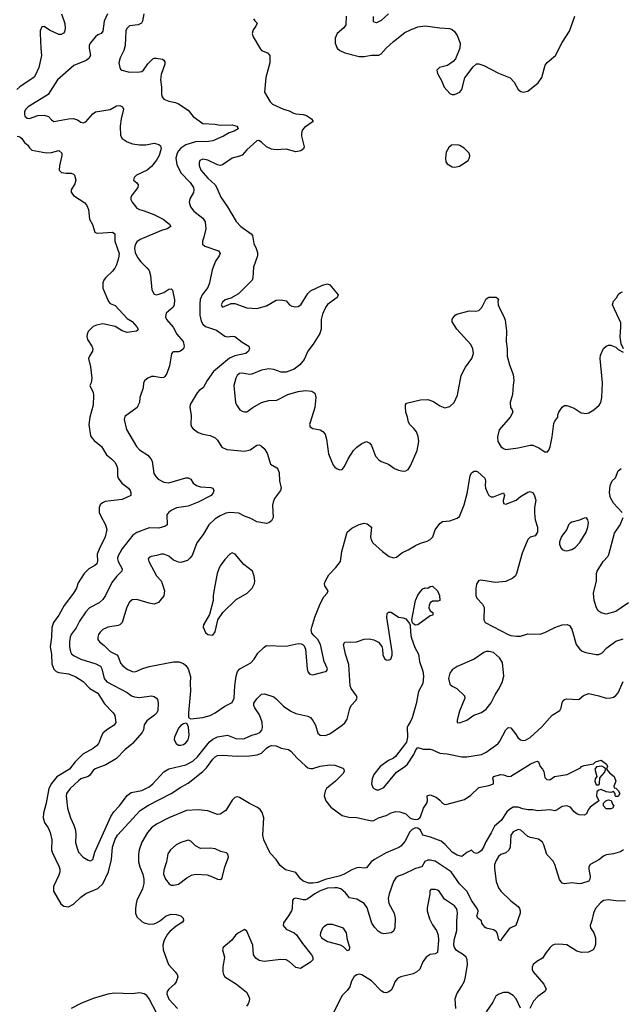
# Model space of a CAD drawing. Header units: inches. Extents: x 2134017 to 2292458, y 756222 to 916513.
# Tile 302 of 387: x 2234010 to 2238935, y 827865 to 835922. Entities that reach past the tile are written whole.
import ezdxf

# ---------------------------------------------------------------- set-up
doc = ezdxf.new("R2010")
doc.units = ezdxf.units.IN
doc.header["$MEASUREMENT"] = 0
doc.layers.add('C2832', color=7, linetype='Continuous')
doc.layers.add('C2833', color=7, linetype='Continuous')

msp = doc.modelspace()

# ---------------------------------------------------------------- linework, layer by layer
at = {"layer": 'C2832', "color": 5}
for points, elevation in [([(2234654.2, 830000), (2234639.6, 829980.4), (2234610, 829958.8), (2234526.5, 829913.5), (2234463.9, 829850), (2234416.9, 829790), (2234313.2, 829726.8), (2234270, 829672.9), (2234248.7, 829630), (2234226.8, 829510), (2234205.4, 829430), (2234201, 829390), (2234212.1, 829352.1), (2234241.8, 829310), (2234259.7, 829270), (2234272, 829210), (2234270.9, 829130), (2234274.8, 829110), (2234334.2, 828990), (2234339.3, 828970), (2234338.6, 828950), (2234330, 828921.6), (2234286.3, 828830), (2234287, 828790), (2234347.2, 828687.2), (2234370, 828667.6), (2234410, 828661.9), (2234450, 828683.8), (2234510, 828743.2), (2234550, 828772.1), (2234650, 828813), (2234690, 828851.4), (2234736.4, 828950), (2234761.1, 829050), (2234769.5, 829150), (2234790, 829217.3), (2234810, 829250.2), (2234996.8, 829450), (2235064, 829496), (2235251, 829590), (2235330, 829641.5), (2235390, 829673.8), (2235510, 829770.2), (2235538.8, 829801.2), (2235590, 829870.2), (2235610, 829890.2), (2235630, 829900.7), (2235670, 829904.8), (2235790, 829895.8), (2235890, 829898.9), (2235952.7, 829907.3), (2235990, 829921.2), (2236030, 829960.9), (2236050, 829974.9), (2236070, 829982), (2236110, 829980.3), (2236150, 829961.6), (2236210, 829950.4), (2236230, 829936.4), (2236280.4, 829880.4), (2236350, 829816.2), (2236370, 829801.6), (2236390, 829795), (2236410, 829795.9), (2236470, 829813.8), (2236550, 829824.2), (2236590, 829822.6), (2236656.5, 829796.5), (2236664, 829790), (2236665.3, 829770), (2236655.3, 829750), (2236596.5, 829690), (2236522.3, 829630), (2236509.4, 829610.6), (2236503.5, 829570), (2236516.5, 829530), (2236557.3, 829477.3), (2236649.3, 829409.3), (2236703.3, 829396.7), (2236770, 829394.4), (2236890, 829366.7), (2236910, 829368.5), (2236948.3, 829391.7), (2237009.8, 829410.2), (2237050, 829431.6), (2237090, 829443.1), (2237120.7, 829440.7), (2237170, 829424.4), (2237204.4, 829390), (2237222.7, 829382.7), (2237250, 829377.7), (2237270, 829380.9), (2237285.1, 829390), (2237290, 829398.4), (2237316.9, 829470), (2237343.7, 829510), (2237349.4, 829530), (2237346, 829570), (2237350, 829574.8), (2237370, 829578.8), (2237419.9, 829559.9), (2237450, 829536.3), (2237470, 829510.5), (2237490, 829501.3), (2237510, 829502), (2237650, 829540.4), (2237703.9, 829576.1), (2237770, 829639.1), (2237850, 829656.4), (2237888.7, 829670), (2237889.3, 829690), (2237882.9, 829710), (2237889.8, 829730.2), (2237950, 829744.9), (2237970, 829744.4), (2238010, 829730.5), (2238030, 829733), (2238188.3, 829831.7), (2238230, 829850.6), (2238250, 829854.8), (2238256, 829850), (2238270.7, 829810.7), (2238290.6, 829790.6), (2238301, 829770), (2238310, 829722), (2238324.9, 829704.9), (2238350, 829702.8), (2238388.7, 829730), (2238493.1, 829746.9), (2238600.7, 829799.3), (2238610, 829810.4), (2238630, 829820.4), (2238706.3, 829833.7), (2238724, 829850), (2238770, 829864), (2238814, 829830), (2238822, 829810), (2238814, 829790), (2238839.8, 829759.8), (2238876, 829730), (2238890.8, 829690), (2238874, 829650), (2238878, 829638), (2238890, 829634), (2238910, 829614), (2238922, 829590), (2238910, 829566), (2238890, 829566), (2238886, 829570), (2238886, 829590), (2238870, 829606), (2238850, 829598), (2238810, 829605.2), (2238770, 829622), (2238750, 829618), (2238735.3, 829604.7), (2238730.8, 829570), (2238750.9, 829529.1), (2238680.6, 829479.4), (2238663.9, 829456.1), (2238650, 829425.1), (2238630, 829412), (2238590, 829415.6), (2238570, 829424.7), (2238550, 829440.9), (2238518.2, 829478.2), (2238490, 829489.7), (2238450, 829483), (2238410, 829457), (2238390, 829449.5), (2238350, 829455.6), (2238250, 829449.8), (2238210, 829456.9), (2238170, 829456.3), (2238130, 829463.9), (2238090, 829477.7), (2238050, 829478.5), (2238019.8, 829460.2), (2237999, 829441), (2237951.4, 829370), (2237896.6, 829323.4), (2237870, 829267.3), (2237825.2, 829194.8), (2237810, 829158), (2237790, 829125.1), (2237770, 829106.6), (2237750, 829099), (2237730, 829106), (2237710, 829128), (2237670, 829108), (2237630, 829074), (2237590, 829084.7), (2237550, 829109.7), (2237494.4, 829174.4), (2237460.9, 829200.9), (2237373.1, 829233.1), (2237309.2, 829249.2), (2237290, 829291.3), (2237270, 829307.4), (2237250, 829309.8), (2237223.4, 829296.6), (2237203.2, 829276.8), (2237162.6, 829197.4), (2237130, 829158.7), (2237112.5, 829147.5), (2237010, 829105.6), (2236914.9, 829050), (2236888.4, 829030), (2236850, 828980.9), (2236830, 828978.7), (2236790, 828985.1), (2236770, 828981.1), (2236730, 828965.7), (2236666.7, 828930), (2236626.5, 828913.5), (2236510, 828885.8), (2236450, 828863.4), (2236410, 828855.8), (2236377.1, 828857.1), (2236330, 828873.5), (2236310, 828891.8), (2236270, 828943.2), (2236186, 828966), (2236141.1, 829001.1), (2236109.7, 829050), (2236060.9, 829100.9), (2236008.1, 829210), (2236001.4, 829250), (2236007.3, 829390), (2235995, 829435), (2235978.4, 829458.4), (2235956.3, 829476.3), (2235890, 829508.7), (2235810, 829557.7), (2235790, 829563.1), (2235770, 829558.9), (2235750, 829535.1), (2235696.2, 829450), (2235650, 829422), (2235630, 829419.8), (2235550, 829448.9), (2235470, 829457.4), (2235376, 829450), (2235230, 829392.3), (2235130, 829339), (2235089.2, 829310), (2235055, 829270), (2235010, 829193.5), (2234987.5, 829130), (2234982.5, 829090), (2234983.4, 829030), (2234993.5, 828990), (2235018.9, 828930), (2235026.2, 828890), (2235026.7, 828853.3), (2235015.9, 828810), (2234970, 828715.6), (2234962, 828690), (2234956.9, 828650), (2234958, 828610), (2234970, 828580.2), (2235010, 828543.2), (2235030, 828531.8), (2235070, 828522.5), (2235110, 828524.3), (2235130, 828531.1), (2235155, 828545), (2235210, 828588.7), (2235250, 828603), (2235290, 828601.6), (2235330, 828590.5), (2235346.8, 828570), (2235352, 828550), (2235341.4, 828538.6), (2235290, 828504.5), (2235237.8, 828462.2), (2235219.3, 828440.7), (2235192.8, 828390), (2235180.6, 828350), (2235183.8, 828310), (2235227.6, 828190), (2235283.1, 828130), (2235298.4, 828110), (2235304.4, 828090), (2235292, 828050), (2235277, 828030), (2235230.1, 827989.9), (2235217.8, 827970), (2235214.2, 827950), (2235230, 827908.7), (2235301.7, 827830)], 220), ([(2234933.5, 830000), (2234927.2, 829992.8), (2234870, 829946.9), (2234802.3, 829877.7), (2234716.1, 829823.9), (2234627.1, 829792.9), (2234610, 829778), (2234581.3, 829738.7), (2234569.4, 829730.6), (2234510.1, 829709.9), (2234490, 829695.2), (2234422.8, 829630), (2234393.8, 829590), (2234390.2, 829570), (2234401.8, 829470), (2234426.5, 829390), (2234453.6, 829330), (2234465.8, 829290), (2234470.2, 829250), (2234466.3, 829190), (2234476.5, 829150), (2234492, 829110), (2234530, 829068.9), (2234570, 829043.7), (2234590, 829040.4), (2234609.2, 829050), (2234626, 829110), (2234757.2, 829402.8), (2234779.5, 829440.5), (2234826.8, 829490), (2234890, 829574.6), (2234922.7, 829597.3), (2235010, 829613.8), (2235070, 829646), (2235099.7, 829670), (2235190, 829767.2), (2235230, 829793.4), (2235370, 829825.7), (2235426.3, 829853.7), (2235466.2, 829890), (2235552.7, 830000)], 240), ([(2235289.7, 830000), (2235290, 829999.3), (2235310, 829986.3), (2235330, 829984.9), (2235350, 829990.3), (2235362.9, 830000)], 260), ([(2237168.8, 830000), (2237087.6, 829892.4), (2237070, 829878.3), (2237030, 829859.7), (2236960.3, 829810), (2236910, 829745.1), (2236894.6, 829710), (2236888.9, 829668.9), (2236900.5, 829640.5), (2236910.3, 829630.3), (2236930, 829621.3), (2236950, 829621.1), (2236990, 829639.5), (2237093.8, 829766.2), (2237162.4, 829810), (2237185.4, 829830), (2237237.2, 829910), (2237252.7, 829947.3), (2237270, 829965.5), (2237313.8, 829953.8), (2237370, 829953.4), (2237390, 829948.4), (2237450, 829919.1), (2237510, 829914.6), (2237630, 829891.4), (2237670, 829890.3), (2237790, 829910.2), (2237830, 829929.2), (2237924.3, 829995.7), (2237927.7, 830000)], 240), ([(2238954, 829130), (2238927.4, 829112.6), (2238870, 829096.8), (2238810, 829087.2), (2238790, 829077.7), (2238751.6, 829048.4), (2238680.5, 829010), (2238670.4, 828990), (2238670.3, 828970), (2238680.4, 828910), (2238678, 828890), (2238668.1, 828871.9), (2238610, 828853), (2238590, 828851.3), (2238530, 828860.5), (2238470, 828851.6), (2238450, 828857), (2238430, 828886.6), (2238391.4, 829010), (2238376.1, 829036.1), (2238324.3, 829090), (2238300.7, 829170), (2238290, 829191.8), (2238257.8, 829217.8), (2238191.2, 829231.2), (2238170, 829239.8), (2238113.3, 829290), (2238090, 829296.4), (2238050, 829276.3), (2238030.3, 829250), (2238024, 829150), (2238014.2, 829125.8), (2237990, 829104), (2237950, 829091.1), (2237930, 829074.7), (2237910, 829043), (2237897.1, 829010), (2237896.7, 828976.7), (2237911.3, 828870), (2237930, 828819.3), (2237950, 828792.2), (2238030, 828712.2), (2238090, 828666.8), (2238102, 828650), (2238107.7, 828630), (2238107.7, 828610), (2238072.2, 828510), (2238030, 828492), (2238017.8, 828482.2), (2237957.4, 828402.6), (2237950, 828386), (2237933.6, 828393.6), (2237921.6, 828441.6), (2237910, 828461.2), (2237890, 828475.1), (2237830, 828489.6), (2237816.9, 828496.9), (2237792.7, 828530), (2237789.3, 828549.3), (2237759.3, 828570), (2237752.3, 828590), (2237761.3, 828610), (2237762.8, 828630), (2237754.1, 828650), (2237712, 828712), (2237670.9, 828790.9), (2237610.8, 828850), (2237542.2, 828950), (2237410, 829037.1), (2237370, 829045), (2237350, 829044.4), (2237326.8, 829033.2), (2237302, 828990), (2237250, 828976.8), (2237150, 828927.3), (2237107.2, 828912.8), (2237090, 828899.7), (2237069.5, 828870.5), (2237035.2, 828770), (2237026.9, 828730), (2237033.1, 828690), (2237075.3, 828610), (2237084.6, 828570), (2237080.7, 828490), (2237070, 828462.9), (2237051, 828449), (2236990, 828443.2), (2236968.4, 828448.4), (2236944.9, 828464.9), (2236915.7, 828495.7), (2236893.5, 828530), (2236853.5, 828653.5), (2236830, 828689.6), (2236770, 828726.4), (2236710, 828738), (2236677.8, 828777.8), (2236639.2, 828810), (2236610, 828819.6), (2236590, 828819.6), (2236530, 828814.5), (2236470, 828794.4), (2236424.8, 828770), (2236370, 828729.1), (2236350, 828721), (2236330, 828720.2), (2236270, 828734.7), (2236250.4, 828729.6), (2236243.8, 828716.2), (2236241.8, 828650), (2236234.7, 828630), (2236211.4, 828588.6), (2236170, 828531.8), (2236167.8, 828510), (2236190, 828481.1), (2236256.3, 828450), (2236275.1, 828435.1), (2236324, 828364), (2236398, 828270), (2236408.7, 828250), (2236408.5, 828230), (2236390.4, 828210), (2236310, 828159.6), (2236270, 828165.6), (2236215.8, 828215.8), (2236190, 828229.7), (2236148.7, 828231.3), (2236010, 828217), (2235970, 828223.7), (2235942.3, 828242.3), (2235923.6, 828270), (2235919.1, 828350), (2235870, 828465.2), (2235850, 828477.2), (2235800.7, 828450), (2235777.3, 828430), (2235747.7, 828390), (2235676.3, 828330), (2235670.6, 828310), (2235685.5, 828250), (2235672.4, 828170), (2235672.4, 828130), (2235677.1, 828110), (2235690.5, 828090), (2235785.5, 828030), (2235865.7, 827965.7), (2235887, 827930), (2235890.3, 827910), (2235887.4, 827890), (2235881.1, 827870), (2235865.7, 827850)], 240), ([(2237581.1, 827830), (2237574.7, 827910), (2237588.6, 827950), (2237627.7, 828010), (2237650, 828055.5), (2237660.3, 828090), (2237676.4, 828190), (2237672.4, 828230), (2237664.2, 828250), (2237642.9, 828270), (2237585.8, 828305.8), (2237569.8, 828329.8), (2237564.7, 828350), (2237567.4, 828390), (2237589.8, 828470), (2237588.2, 828548.2), (2237595.3, 828610), (2237592.2, 828632.2), (2237586, 828650), (2237568.3, 828670), (2237486.5, 828726.5), (2237445.1, 828790), (2237430, 828799.7), (2237410, 828804.2), (2237375.3, 828804.7), (2237366.4, 828793.6), (2237366.9, 828766.9), (2237346.3, 828653.7), (2237346.3, 828630), (2237365.1, 828565.1), (2237390, 828516.3), (2237421.3, 828470), (2237435.8, 828430), (2237437.6, 828390), (2237430, 828288), (2237410, 828277.2), (2237370, 828273.2), (2237338.8, 828250), (2237310, 828214), (2237286.4, 828153.6), (2237262, 828130), (2237230, 828115.4), (2237130, 828089.7), (2237102.9, 828077.1), (2237081.1, 828050), (2237067.6, 828012.4), (2237050, 827980.9), (2237032.8, 827967.2), (2237010, 827958), (2236990, 827962.4), (2236970, 827975.8), (2236890, 828056.4), (2236810, 828107.3), (2236788.4, 828111.6), (2236770, 828106.6), (2236747.2, 828092.8), (2236725.5, 828054.5), (2236712, 828008), (2236690, 827977.6), (2236646.4, 827933.6), (2236576, 827790)], 260), ([(2238970, 828709.8), (2238890, 828712.4), (2238830, 828720.7), (2238790, 828713.6), (2238764.9, 828695.1), (2238724, 828650), (2238706.5, 828610), (2238694.3, 828550), (2238679.5, 828510), (2238683.1, 828490), (2238710.3, 828450), (2238724, 828410), (2238724.4, 828355.6), (2238716.3, 828330), (2238704, 828310), (2238667.1, 828292.9), (2238610, 828288.6), (2238570, 828299.7), (2238490, 828350.8), (2238423.6, 828356.4), (2238386, 828354), (2238370, 828347.6), (2238351.2, 828328.8), (2238319.5, 828290), (2238290, 828242.9), (2238243.2, 828216.8), (2238213, 828190), (2238204.4, 828170), (2238204.9, 828150), (2238214, 828130), (2238302, 828030), (2238319.1, 827990), (2238308, 827970), (2238251.8, 827928.2), (2238216.5, 827890), (2238184.9, 827830)], 260), ([(2235130, 827795.4), (2235070, 827910.9), (2235050, 827937.4), (2235030, 827952.2), (2234990, 827960.7), (2234930, 827952.2), (2234784.2, 827955.8), (2234731.8, 827948.2), (2234610, 827912.2), (2234510, 827873.2), (2234430, 827831.9)], 220), ([(2238110, 827834), (2238074.2, 827910), (2238050, 827938.5), (2238010, 827961.7), (2237970, 827961.3), (2237931.8, 827948.2), (2237908.9, 827931.1), (2237882.8, 827882.8), (2237830, 827802.9)], 260)]:
    msp.add_lwpolyline(points, dxfattribs=dict(at, elevation=elevation))
for points, elevation in [([(2238775.3, 829815.3), (2238731.1, 829808.9), (2238718, 829790), (2238734, 829730), (2238722, 829710), (2238718, 829690), (2238730, 829662), (2238750, 829662), (2238755.3, 829670), (2238760.4, 829719.6), (2238798, 829762), (2238808, 829790), (2238800.4, 829800.4)], 220), ([(2238810, 829463.7), (2238789.3, 829490), (2238789, 829511), (2238808, 829530), (2238830, 829538), (2238852.7, 829532.7), (2238863.6, 829503.6), (2238874, 829490), (2238862, 829470), (2238850, 829466)], 220), ([(2235390, 829207.3), (2235330, 829189.6), (2235290.6, 829170), (2235243, 829130), (2235222, 829098), (2235211.8, 829030), (2235190, 828962), (2235187.9, 828930), (2235203.1, 828890), (2235233, 828850), (2235250, 828840.9), (2235270, 828839), (2235310, 828848), (2235379, 828901), (2235417.6, 828922.4), (2235450, 828931.5), (2235543.9, 828923.9), (2235588.8, 828908.8), (2235630, 828888.5), (2235653.4, 828886.6), (2235664.1, 828895.9), (2235669.6, 828910.4), (2235688.7, 828991.3), (2235719.6, 829070), (2235715.1, 829095.1), (2235703.6, 829103.6), (2235657, 829117), (2235610, 829137.4), (2235570, 829144.2), (2235490, 829140.7), (2235450, 829162.9), (2235410, 829200.7)], 240), ([(2236570, 828519.5), (2236530, 828519.3), (2236499.6, 828500.4), (2236490, 828489.4), (2236472.9, 828450), (2236470.3, 828430), (2236481.1, 828410), (2236530, 828380.2), (2236633.1, 828353.1), (2236658, 828338), (2236690, 828304.7), (2236708.7, 828311.3), (2236712.7, 828330), (2236693, 828393), (2236684.2, 828450), (2236664.2, 828484.2), (2236652.2, 828492.2)], 260)]:
    msp.add_lwpolyline(points, close=True, dxfattribs=dict(at, elevation=elevation))
at = {"layer": 'C2833', "color": 5}
for points, elevation in [([(2234352.1, 835970), (2234378.9, 835890), (2234383.1, 835850), (2234377, 835823), (2234368.5, 835811.5), (2234350, 835799.5), (2234330, 835799.6), (2234255, 835835), (2234210, 835865.1), (2234190, 835862.7), (2234178, 835830), (2234176.5, 835810), (2234181.8, 835690), (2234189.3, 835630), (2234167.1, 835530), (2234139.8, 835470), (2234127.2, 835452.8), (2234010, 835373.6), (2233985.5, 835350)], 220), ([(2234728, 835970), (2234701.5, 835910), (2234690, 835829.2), (2234678, 835810), (2234650, 835797.4), (2234630, 835780.8), (2234585.8, 835730), (2234578, 835710), (2234578.4, 835690), (2234590.3, 835630), (2234575.9, 835604.1), (2234553.1, 835586.9), (2234453.8, 835546.2), (2234318.7, 835430), (2234243.1, 835310), (2234078.7, 835210), (2234059.6, 835190), (2234050.2, 835170), (2234048.5, 835150), (2234053, 835133), (2234070, 835116.1), (2234090, 835114.5), (2234157.6, 835137.6), (2234210, 835140.2), (2234244.9, 835130), (2234270, 835101.6), (2234290, 835089), (2234408.3, 835111.7), (2234450, 835114.3), (2234481.9, 835101.9), (2234510, 835083.1), (2234530, 835077.6), (2234550, 835086.4), (2234607.3, 835152.7), (2234630, 835167.3), (2234750, 835186), (2234802.9, 835217.1), (2234830, 835219.1), (2234851.3, 835210), (2234859.3, 835190), (2234840.2, 835110), (2234832.7, 835050), (2234834.1, 834974.1), (2234848.5, 834948.5), (2234890, 834923.1), (2234933.4, 834906.6), (2234990, 834897.6), (2235042, 834898), (2235110, 834912.7), (2235150, 834902), (2235162, 834890), (2235167.7, 834867.7), (2235150.2, 834810), (2235130, 834771.3), (2235090, 834720.5), (2235052.7, 834690), (2234966, 834650), (2234946, 834630), (2234940.7, 834610), (2234970, 834586.8), (2234980.5, 834570), (2234975.8, 834550), (2234930.3, 834490), (2234920.3, 834470), (2234920.4, 834450), (2234930.5, 834430), (2234970, 834380.4), (2234990, 834368.9), (2235030, 834358.9), (2235108.5, 834328.5), (2235185.5, 834290), (2235236.3, 834250), (2235246.8, 834230), (2235218, 834210), (2235170, 834198.3), (2234995.6, 834124.4), (2234970, 834104.7), (2234959.3, 834090), (2234951, 834070), (2234948.9, 834050), (2234956.1, 834016.1), (2234974.8, 833974.8), (2235001, 833941), (2235051.9, 833891.9), (2235069.3, 833869.3), (2235079.7, 833830), (2235090.3, 833710.3), (2235110, 833677.3), (2235130, 833670.5), (2235150, 833674.9), (2235189.7, 833690.3), (2235230, 833717.3), (2235250, 833721), (2235261, 833710), (2235276.3, 833630), (2235275.5, 833590), (2235265.5, 833570), (2235210, 833519.5), (2235203.6, 833490), (2235212, 833470), (2235267, 833407), (2235297.2, 833350), (2235346.7, 833290), (2235357.1, 833250), (2235350.3, 833229.7), (2235326, 833210), (2235310, 833202.9), (2235270, 833204), (2235260.7, 833199.3), (2235253.4, 833186.6), (2235236.5, 833090), (2235214.1, 833025.9), (2235198.9, 833001.1), (2235190, 832994.3), (2235170, 832991.9), (2235110, 833003.5), (2235090, 833002.7), (2235058, 832990), (2235034.9, 832970), (2235024.4, 832950), (2235020.3, 832910), (2234994, 832830), (2234990.6, 832790), (2234978, 832762), (2234970.4, 832749.6), (2234870, 832676), (2234864.9, 832650), (2234883.7, 832570), (2234965.3, 832430), (2234990, 832403.1), (2235058.7, 832358.7), (2235083.6, 832330), (2235092.9, 832310), (2235109.2, 832210), (2235123.1, 832183.1), (2235142.8, 832162.8), (2235190, 832137.2), (2235230, 832131.1), (2235370, 832173.4), (2235390, 832172.7), (2235410, 832162.8), (2235430.7, 832130), (2235456, 832110), (2235490, 832100.3), (2235573.9, 832093.9), (2235590, 832088.4), (2235599.7, 832070), (2235594.7, 832050), (2235578.2, 832030), (2235470, 831975), (2235390, 831941.5), (2235292.2, 831927.8), (2235254.4, 831910), (2235230, 831892.4), (2235213.4, 831870), (2235215.8, 831790), (2235202.8, 831777.2), (2235150, 831761.5), (2235070, 831763.9), (2234970, 831726.6), (2234936.8, 831703.2), (2234845, 831590), (2234813.6, 831530), (2234811.3, 831510), (2234815.8, 831490), (2234847.9, 831430), (2234846, 831410), (2234804, 831370), (2234763.4, 831316.6), (2234711.3, 831210), (2234690, 831178.9), (2234659.5, 831150), (2234582, 831110), (2234550, 831077.4), (2234498.7, 831001.3), (2234473.2, 830946.8), (2234432.2, 830890), (2234422.7, 830870), (2234416.6, 830830), (2234417.1, 830790), (2234424.3, 830750), (2234434.5, 830734.5), (2234456.7, 830716.7), (2234510.3, 830690), (2234632.2, 830652.2), (2234670, 830631.6), (2234683.2, 830610), (2234700.9, 830530), (2234722.9, 830502.9), (2234890, 830417.4), (2234926.4, 830390), (2234950, 830380.7), (2234990, 830375.2), (2235090, 830388.5), (2235110, 830384.4), (2235130.2, 830370.2), (2235138.3, 830358.3), (2235143.7, 830330), (2235139.6, 830270), (2235133.4, 830250), (2235114.4, 830230), (2235050, 830185.4), (2235030, 830152), (2235022, 830110), (2235012.1, 830090), (2234933.5, 830000)], 240), ([(2235024.7, 835970), (2235014.9, 835910), (2235006.9, 835893.1), (2234979.7, 835880.3), (2234910, 835870.9), (2234886, 835850), (2234879.1, 835830), (2234874.5, 835710), (2234862.6, 835670), (2234831.7, 835610), (2234820.4, 835570), (2234830.4, 835530.4), (2234836.3, 835516.3), (2234844.7, 835510), (2234910, 835493.4), (2234990, 835494), (2235010, 835499.2), (2235023.5, 835510), (2235059.1, 835560.9), (2235099.4, 835600.6), (2235110, 835606.4), (2235126.2, 835606.2), (2235178, 835598), (2235190.6, 835590.6), (2235197.1, 835577.1), (2235196.7, 835556.7), (2235167, 835473), (2235162, 835430), (2235171.5, 835370), (2235170.4, 835310), (2235175.5, 835290), (2235190, 835270.7), (2235230, 835254.4), (2235284.4, 835244.4), (2235310, 835234.4), (2235390, 835180.4), (2235429.4, 835129.4), (2235510, 835073), (2235610, 835066.9), (2235650, 835058.3), (2235750, 835061.3), (2235787.3, 835050), (2235795.8, 835035.8), (2235798, 835030), (2235764.9, 835010), (2235724.1, 834995.9), (2235678.4, 834970), (2235590, 834930.8), (2235555, 834925), (2235450, 834921.2), (2235370, 834898.5), (2235328.9, 834871.1), (2235310.2, 834850), (2235298.3, 834830), (2235287.8, 834790), (2235295.8, 834735.8), (2235327.8, 834670), (2235406.7, 834590), (2235433.4, 834550), (2235436.5, 834530), (2235433.3, 834506.7), (2235403.8, 834456.2), (2235397.6, 834430), (2235407.2, 834390), (2235435, 834355), (2235510, 834298.4), (2235528.3, 834268.3), (2235532.8, 834210), (2235517.8, 834142.2), (2235505.3, 834110), (2235505.1, 834085.1), (2235524.7, 834070), (2235636, 834030), (2235650.4, 834010), (2235643.8, 833990), (2235613.7, 833946.3), (2235585.2, 833874.8), (2235564.3, 833770), (2235551.3, 833730), (2235502.4, 833670), (2235487.1, 833632.9), (2235483.2, 833596.8), (2235485, 833505), (2235494.3, 833454.3), (2235508.8, 833430), (2235530, 833411.6), (2235620.7, 833380.7), (2235690, 833331.4), (2235710, 833327.9), (2235750, 833332.8), (2235770, 833328.9), (2235830, 833282.4), (2235884.9, 833250), (2235890.3, 833230.3), (2235882.4, 833210), (2235860.3, 833190), (2235770, 833171.1), (2235728.2, 833151.8), (2235596, 833044), (2235545.3, 832970), (2235511.1, 832908.9), (2235482, 832890), (2235464, 832870), (2235406.7, 832773.3), (2235401.7, 832750), (2235414.3, 832685.7), (2235410.3, 832610), (2235417.6, 832590), (2235430, 832574.9), (2235470, 832544.6), (2235510, 832530.3), (2235570, 832519.5), (2235610, 832500.5), (2235630, 832480.7), (2235665.4, 832425.4), (2235705.4, 832405.4), (2235850, 832391.2), (2235897.2, 832402.8), (2235950, 832441), (2235970, 832442.8), (2235990, 832431), (2236010, 832414), (2236036.2, 832376.2), (2236064.1, 832284.1), (2236114.6, 832254.6), (2236124, 832244), (2236133.4, 832213.4), (2236136.3, 832150), (2236150.7, 832090), (2236144.9, 832070), (2236096.3, 832003.7), (2236084.5, 831975.5), (2236078.9, 831950), (2236083.8, 831850), (2236070, 831821.2), (2236050, 831805.2), (2236030, 831800.9), (2235950, 831814.5), (2235901.7, 831841.7), (2235850, 831860.5), (2235804.4, 831884.4), (2235730, 831889.7), (2235696.7, 831883.3), (2235650, 831863.5), (2235610, 831838.9), (2235557.1, 831790), (2235513, 831710), (2235459.9, 831640.1), (2235421.1, 831538.9), (2235403.9, 831516.1), (2235382.3, 831497.7), (2235330, 831480.7), (2235310, 831482.9), (2235270, 831498.7), (2235230, 831533.3), (2235190, 831549.7), (2235170, 831549.6), (2235130, 831536.9), (2235084.7, 831530), (2235070, 831521.2), (2235062, 831510), (2235066, 831490), (2235130.3, 831370.3), (2235166.8, 831330), (2235176.3, 831310), (2235194, 831250), (2235190, 831208), (2235146.4, 831153.6), (2235110, 831139.3), (2235070, 831147.3), (2234970, 831178.9), (2234930, 831175.1), (2234910, 831155.1), (2234886.2, 831113.8), (2234848.4, 830990), (2234830, 830971.6), (2234815.5, 830964.5), (2234730, 830950.9), (2234690, 830932.2), (2234668.6, 830911.4), (2234655.6, 830890), (2234648.9, 830870), (2234648.9, 830850), (2234663.1, 830830), (2234700.8, 830800.8), (2234750, 830752.7), (2234806.1, 830726.1), (2234817.1, 830710), (2234836, 830656), (2234853.7, 830633.7), (2234890, 830606.8), (2234930, 830588.6), (2234950, 830586.8), (2234970, 830591.2), (2235010, 830610.2), (2235070, 830629.3), (2235270, 830668.7), (2235311.9, 830668.1), (2235350, 830653.7), (2235370, 830638.4), (2235389.1, 830609.1), (2235408.1, 830548.1), (2235404.7, 830490), (2235409.4, 830430), (2235390.5, 830250.5), (2235391.1, 830211.1), (2235410, 830201), (2235510, 830211.8), (2235570, 830227.8), (2235610, 830250.3), (2235690, 830306.3), (2235750, 830334.4), (2235766.6, 830370), (2235771.2, 830471.2), (2235781, 830550), (2235792.6, 830587.4), (2235813, 830610), (2235900.9, 830659.1), (2235930, 830690.5), (2235960.5, 830739.5), (2236011, 830789), (2236030, 830801.6), (2236190, 830796.5), (2236290, 830818), (2236315.3, 830815.3), (2236330, 830808), (2236337.8, 830797.8), (2236348.9, 830770), (2236364.2, 830610), (2236370, 830586), (2236386, 830566), (2236410, 830560.7), (2236512.1, 830587.9), (2236523.2, 830596.8), (2236529.3, 830610), (2236502, 830670), (2236472.6, 830810), (2236451, 830851), (2236419.2, 830879.2), (2236402.3, 830902.3), (2236397.3, 830930), (2236400.2, 830950), (2236427.1, 831032.9), (2236470, 831141.6), (2236500.3, 831199.7), (2236526, 831230), (2236534, 831250), (2236509.2, 831290), (2236506, 831310), (2236512.3, 831330), (2236540.1, 831379.9), (2236599.3, 831440.7), (2236636.2, 831490), (2236648.2, 831570), (2236692, 831730), (2236730, 831762), (2236790, 831790.4), (2236830, 831802), (2236855.5, 831795.5), (2236890.6, 831770), (2236883.1, 831690), (2236886.3, 831666.3), (2236902, 831642), (2236980.7, 831570), (2237034.8, 831530), (2237070, 831519.5), (2237094.7, 831525.3), (2237139.1, 831560.9), (2237190, 831582.8), (2237250, 831620.2), (2237290, 831638.5), (2237346.3, 831653.7), (2237371.6, 831668.4), (2237391.2, 831690), (2237412.3, 831747.7), (2237450, 831798.8), (2237470, 831817.3), (2237530, 831820.5), (2237590, 831843), (2237610, 831856), (2237648.4, 831951.6), (2237673.8, 832046.2), (2237697.6, 832190), (2237710, 832215.3), (2237730, 832228.9), (2237750, 832228.8), (2237761.8, 832221.8), (2237819.1, 832170), (2237823.8, 832150), (2237819.5, 832110), (2237824, 832090), (2237838.3, 832050), (2237850.5, 832030), (2237870, 832018), (2237890, 832018), (2237972, 832050), (2237978.8, 832030), (2237966.8, 831986.8), (2237970, 831962), (2237990, 831958.8), (2238074, 831990), (2238110, 832020.7), (2238170, 832054.8), (2238190, 832060.7), (2238214, 832050), (2238225.8, 832025.8), (2238234.9, 831990), (2238224.6, 831930), (2238223.8, 831883.8), (2238230.3, 831830), (2238250.3, 831770), (2238248, 831730), (2238230, 831699.3), (2238190, 831687), (2238170, 831669), (2238124, 831556), (2238076.5, 831390), (2238067.8, 831372.2), (2238046.6, 831353.4), (2237990, 831324.7), (2237903.9, 831316.1), (2237784.2, 831335.8), (2237766.8, 831330), (2237750, 831304), (2237743.1, 831270), (2237743, 831210), (2237753, 831190), (2237798.4, 831138.4), (2237811.4, 831111.4), (2237809.2, 831010), (2237819.5, 830990), (2238010, 830892), (2238030, 830883.7), (2238076.7, 830876.7), (2238110, 830876.5), (2238170, 830897.6), (2238270, 830894.9), (2238310, 830908.8), (2238390, 830948.7), (2238449.7, 830970.3), (2238492.1, 830972.1), (2238510, 830964), (2238530, 830936), (2238565.5, 830810), (2238594.2, 830774.2), (2238615.5, 830755.5), (2238644.7, 830744.7), (2238730, 830726.7), (2238751.3, 830728.7), (2238779.1, 830740.9), (2238817.2, 830782.8), (2238890, 830835.5), (2238950, 830855.3)], 260), ([(2236682.2, 835950), (2236679.7, 835880.3), (2236663.8, 835856.2), (2236610, 835809.5), (2236593.4, 835770), (2236592.2, 835730), (2236610, 835688.2), (2236630.5, 835670), (2236671, 835650), (2236790, 835621.3), (2236830, 835622), (2236890, 835632.6), (2236950, 835630.3), (2236970, 835642), (2237010, 835687.9), (2237070, 835743.2), (2237163.8, 835816.2), (2237210, 835840.2), (2237270, 835862.4), (2237330, 835871.8), (2237450, 835854.7), (2237528.8, 835848.8), (2237550, 835840.4), (2237570, 835825.5), (2237592.3, 835792.3), (2237615.6, 835730), (2237612.3, 835687.7), (2237578, 835602), (2237559.6, 835580.4), (2237512.1, 835547.9), (2237447.3, 835530), (2237426, 835510), (2237430, 835482), (2237463.1, 835423.1), (2237485.3, 835370), (2237530, 835317.3), (2237550, 835310.5), (2237570, 835310.6), (2237612.1, 835327.9), (2237630, 835352), (2237654, 835446), (2237722.6, 835537.4), (2237750, 835560.4), (2237770, 835560.5), (2237810, 835548.2), (2237930, 835483.1), (2238025.8, 835445.8), (2238057, 835410), (2238091.4, 835351.4), (2238113.1, 835333.1), (2238131.3, 835328.7), (2238170, 835337), (2238254.8, 835405.2), (2238283.6, 835450), (2238312.7, 835550), (2238327.9, 835572.1), (2238397.4, 835630), (2238450, 835735.5), (2238510, 835827.7), (2238555.8, 835950)], 320), ([(2237030, 835969.4), (2236970, 835916), (2236930, 835897.2), (2236910, 835902), (2236905.2, 835910), (2236906.8, 835946.8)], 320), ([(2235924.9, 835930), (2235933.7, 835913.7), (2235953.8, 835893.8), (2235944, 835870), (2235922.2, 835837.8), (2235913, 835810), (2235920.9, 835780.9), (2235981.2, 835681.2), (2235990.4, 835670.3), (2236038.8, 835650), (2236058, 835630), (2236056.5, 835570), (2236024.9, 835450), (2236012.7, 835330), (2236059.3, 835250), (2236080.7, 835230), (2236169.4, 835189.4), (2236215.9, 835175.9), (2236250, 835155.8), (2236270, 835150.3), (2236330, 835146.7), (2236357.8, 835137.8), (2236398.8, 835110), (2236411.3, 835090), (2236341.1, 835038.9), (2236321.4, 835018.6), (2236316.3, 834990), (2236318, 834970), (2236337.7, 834882.3), (2236334.1, 834865.9), (2236310.8, 834850), (2236270, 834840.4), (2236190, 834863.1), (2236110, 834856.8), (2236070, 834861.8), (2236030, 834881.6), (2235990, 834920.4), (2235967.2, 834932.8), (2235950, 834929.7), (2235870, 834857.2), (2235830, 834814.5), (2235810, 834804.4), (2235750.2, 834789.8), (2235670, 834733.3), (2235650, 834729.7), (2235630, 834734), (2235550, 834772.8), (2235510, 834779.7), (2235484.9, 834770), (2235478.9, 834750), (2235479, 834730), (2235492.8, 834690), (2235550, 834625.5), (2235610.2, 834570.2), (2235625, 834545), (2235655.3, 834470), (2235710.7, 834390.7), (2235782.6, 834270), (2235820.3, 834230), (2235904.4, 834170), (2235916, 834156), (2235925.8, 834090), (2235946.3, 834050), (2235956.9, 834016.9), (2235955.8, 833990), (2235923.8, 833896.2), (2235919.3, 833810), (2235912.7, 833790), (2235802.4, 833677.6), (2235738, 833642), (2235691.3, 833630), (2235670, 833611.6), (2235659.3, 833590), (2235670, 833570.8), (2235741.5, 833598.5), (2235770, 833600.7), (2235870, 833564.4), (2235950, 833558), (2236030, 833580.3), (2236110, 833626.9), (2236150, 833630.2), (2236190, 833621.3), (2236218.4, 833590), (2236236.7, 833576.7), (2236270, 833571.2), (2236290, 833575.9), (2236310.8, 833590), (2236370, 833681.1), (2236390, 833703.6), (2236490, 833749), (2236530, 833760.3), (2236550, 833752), (2236617.3, 833670), (2236608, 833650), (2236529.4, 833590.6), (2236512.1, 833567.9), (2236488.9, 833511.1), (2236478.2, 833470), (2236477.3, 833390), (2236466.8, 833353.2), (2236413.5, 833266.5), (2236368.8, 833210), (2236339.1, 833140.9), (2236302.5, 833097.5), (2236256.9, 833063.1), (2236190, 833038.4), (2236150, 833037.3), (2236090, 833059.7), (2236050, 833064.4), (2235990, 833053.5), (2235910, 833022.7), (2235890, 833019.2), (2235830, 833029.6), (2235810, 833026), (2235790, 833009.6), (2235779, 832990), (2235761.8, 832930), (2235777.1, 832790), (2235784.4, 832770), (2235813, 832730), (2235830, 832717.6), (2235850, 832712.2), (2235870, 832714), (2235918.4, 832750), (2235990.4, 832790.4), (2236050, 832806.3), (2236114, 832810), (2236204.7, 832855.3), (2236290, 832878.3), (2236350, 832887.4), (2236401.7, 832881.7), (2236425.8, 832865.8), (2236434, 832830), (2236424.9, 832750), (2236386.7, 832626.7), (2236383.7, 832610), (2236388.2, 832590), (2236410, 832576.4), (2236470, 832564.9), (2236492.2, 832552.2), (2236510.2, 832530.2), (2236522, 832490), (2236538.4, 832370), (2236576.8, 832276.8), (2236590, 832261), (2236610, 832246), (2236630, 832238), (2236650, 832241), (2236670, 832264.7), (2236699.3, 832330), (2236742.8, 832397.2), (2236770, 832424.9), (2236810, 832454), (2236850, 832471), (2236876.3, 832456.3), (2236890, 832438), (2236923.8, 832350), (2236950, 832319.3), (2236970, 832306), (2237030, 832283.8), (2237079.1, 832250), (2237110, 832235.8), (2237150, 832228.2), (2237170, 832230.5), (2237190, 832242), (2237210, 832270.8), (2237264, 832396), (2237277.3, 832470), (2237271.5, 832511.5), (2237257.7, 832550), (2237237.4, 832577.4), (2237203.5, 832610), (2237192.6, 832630), (2237185.7, 832670), (2237171.8, 832710), (2237167, 832750), (2237169.3, 832770.7), (2237176, 832784), (2237290, 832812.3), (2237350, 832813.8), (2237398.2, 832798.2), (2237450, 832763.1), (2237490, 832747), (2237530, 832757.6), (2237566, 832790), (2237594.5, 832850), (2237623.1, 833010), (2237660.6, 833079.4), (2237710.9, 833149.1), (2237726.3, 833190), (2237719.7, 833230), (2237703.3, 833263.3), (2237589.6, 833390), (2237549.5, 833450), (2237549.6, 833470.4), (2237575.5, 833504.5), (2237587.3, 833512.7), (2237690, 833538.4), (2237744.1, 833535.9), (2237770, 833542.8), (2237792.5, 833567.5), (2237830, 833638), (2237850, 833651.3), (2237910, 833651.3), (2237930, 833634), (2237924.7, 833615.3), (2237926, 833590), (2237942, 833550), (2237974.1, 833494.1), (2237984.5, 833464.5), (2237996.1, 833376.1), (2237992.7, 833290), (2237999.3, 833230), (2237999.3, 833170), (2238019.2, 833099.2), (2238050, 833018), (2238056.4, 832970), (2238048.7, 832931.3), (2238044.7, 832855.3), (2238024, 832790), (2238027.3, 832750), (2238041, 832730), (2238046, 832710), (2238024.9, 832670), (2237934.6, 832565.4), (2237920.3, 832510), (2237924.2, 832470), (2237949.2, 832429.2), (2237970, 832412.2), (2237990, 832405.7), (2238090, 832418), (2238190, 832441.3), (2238210, 832440.4), (2238259.2, 832419.2), (2238310, 832386.8), (2238330, 832384.7), (2238341.2, 832398.8), (2238351.8, 832428.2), (2238369.6, 832510), (2238382.4, 832617.6), (2238390, 832638), (2238416, 832670), (2238416, 832690), (2238422.7, 832710), (2238449.6, 832750.4), (2238470, 832764), (2238490, 832764), (2238550, 832742), (2238605.8, 832705.8), (2238650, 832700.4), (2238670, 832704.9), (2238710, 832730.5), (2238753.5, 832766.5), (2238767.3, 832790), (2238775.4, 832830), (2238780.4, 832950), (2238760.9, 833150), (2238764.1, 833175.9), (2238789.4, 833230.6), (2238810, 833251.3), (2238830, 833258), (2238850, 833258), (2238890, 833242), (2238910, 833222), (2238950, 833202)], 280), ([(2233987.8, 834967.8), (2234010, 834963.5), (2234027.8, 834950), (2234050, 834917.3), (2234076.1, 834896.1), (2234090, 834873.4), (2234110, 834855.5), (2234230, 834832.8), (2234270, 834834.9), (2234330, 834850.4), (2234354.8, 834830), (2234354.8, 834810), (2234335.2, 834724.8), (2234334, 834690), (2234352.7, 834672.7), (2234390, 834664.9), (2234430, 834666), (2234450, 834659.1), (2234458, 834650), (2234470, 834608), (2234460.7, 834579.3), (2234430.6, 834530), (2234430.8, 834510), (2234450, 834482.8), (2234542.5, 834422.5), (2234560.4, 834400.4), (2234572.4, 834370), (2234582, 834290), (2234605.7, 834245.7), (2234624.4, 834184.4), (2234636.7, 834176.7), (2234650, 834175.3), (2234770, 834183.8), (2234787.7, 834170), (2234787.8, 834110), (2234823.5, 834010), (2234819.4, 833970), (2234803.4, 833916.6), (2234789.2, 833890), (2234770, 833864.4), (2234711.8, 833810), (2234699, 833790), (2234691.5, 833770), (2234690, 833726), (2234735.6, 833615.6), (2234750, 833600.7), (2234790, 833582), (2234890, 833477.1), (2234930, 833452.4), (2234968, 833410), (2234979.1, 833390), (2234977.5, 833382.5), (2234967.1, 833372.9), (2234890, 833361.6), (2234850, 833376.3), (2234791.9, 833411.9), (2234690, 833432.9), (2234637.4, 833422.6), (2234610, 833411.1), (2234570, 833371.2), (2234561.8, 833350), (2234559.7, 833330), (2234564.1, 833304.1), (2234600.3, 833250), (2234607.9, 833230), (2234605.3, 833210), (2234580.3, 833170), (2234574, 833150), (2234590, 833082), (2234599.3, 832990), (2234594.8, 832950), (2234582.8, 832930), (2234610.3, 832870.3), (2234614, 832850), (2234610, 832768), (2234584.2, 832670), (2234577, 832610), (2234590, 832518), (2234599.5, 832499.5), (2234618.6, 832478.6), (2234680.5, 832430), (2234720.5, 832360.5), (2234762, 832330), (2234790, 832298.8), (2234805.5, 832270), (2234810.6, 832250), (2234810.6, 832190), (2234816.3, 832170), (2234845.5, 832130), (2234900.5, 832090), (2234915.5, 832070), (2234920.5, 832050), (2234918.8, 832030), (2234914.4, 832025.6), (2234850, 831995.1), (2234710, 831978.9), (2234686.8, 831970), (2234667.3, 831952.7), (2234660.3, 831930), (2234661.7, 831890), (2234670, 831864.9), (2234713, 831790), (2234722.8, 831750), (2234710.1, 831690), (2234659.6, 831590), (2234644.8, 831550), (2234646.4, 831490), (2234640.8, 831470), (2234624.4, 831455.6), (2234576.5, 831430), (2234537.4, 831390), (2234487.1, 831312.9), (2234474, 831270), (2234451.4, 831230), (2234372.7, 831127.3), (2234330.2, 831050), (2234287.8, 830990), (2234271.9, 830948.1), (2234269.4, 830870), (2234259, 830790), (2234270.9, 830730), (2234273.6, 830650), (2234288.3, 830608.3), (2234309.1, 830589.1), (2234330, 830580.9), (2234410, 830570.1), (2234470, 830545), (2234530, 830506.7), (2234582.6, 830450), (2234648.8, 830410), (2234704.5, 830324.5), (2234775.8, 830250), (2234787.7, 830227.7), (2234797.1, 830170), (2234784, 830150), (2234730, 830117.2), (2234693.7, 830086.3), (2234678.5, 830061.5), (2234661.6, 830010), (2234654.2, 830000)], 220), ([(2238954, 833230), (2238934, 833270), (2238926.6, 833326.6), (2238932.4, 833410), (2238930, 833442), (2238863.7, 833590), (2238870, 833618), (2238899, 833650), (2238910, 833672), (2238928, 833690), (2238946, 833694)], 280), ([(2238943.5, 831890), (2238870, 831965.1), (2238846.3, 832010), (2238839.6, 832050), (2238842.7, 832110), (2238861.2, 832150), (2238886.3, 832173.7), (2238909.2, 832230), (2238935.3, 832250)], 260), ([(2238993, 831150), (2238890, 831079.1), (2238810, 831058.5), (2238770, 831068.6), (2238746.2, 831086.2), (2238732.4, 831110), (2238713.1, 831170), (2238708.6, 831230), (2238730.8, 831330), (2238730.8, 831390), (2238737.2, 831410), (2238786.9, 831490), (2238824, 831530), (2238833.6, 831546.4), (2238880.4, 831719.6), (2238925.3, 831790), (2238949.7, 831850)], 260), ([(2235552.7, 830000), (2235560.6, 830010), (2235590, 830036.1), (2235630, 830054.3), (2235710, 830068), (2235780.3, 830040.3), (2235830, 830036.5), (2235850, 830040.2), (2235910, 830068.2), (2235950, 830077.7), (2235976, 830090), (2235991.9, 830108.1), (2235997.5, 830130), (2235993.9, 830173.9), (2235974, 830234), (2235934, 830290), (2235926.8, 830310), (2235927.4, 830330), (2235950, 830365.5), (2235990, 830403), (2236014.5, 830405.5), (2236090, 830381.1), (2236110, 830366), (2236170, 830303.6), (2236230, 830264), (2236270, 830246.3), (2236370, 830224.4), (2236390, 830212.7), (2236410, 830187.7), (2236430.3, 830150), (2236450, 830084.7), (2236468.4, 830068.4), (2236510, 830065.7), (2236550, 830077.4), (2236650.5, 830149.5), (2236671.8, 830168.2), (2236690, 830198.9), (2236713.4, 830286.6), (2236724.5, 830310), (2236762, 830350), (2236771.6, 830370), (2236766.6, 830390), (2236723.4, 830450), (2236715.2, 830470), (2236704.8, 830644.8), (2236677.6, 830730), (2236659.5, 830810), (2236672, 830828), (2236767.8, 830832.2), (2236830, 830853.7), (2236870, 830854.9), (2236910, 830848.7), (2236947.7, 830827.7), (2236973.6, 830793.6), (2236980.3, 830770), (2236983.8, 830723.8), (2236995.6, 830695.6), (2237010, 830683), (2237030, 830680.5), (2237049, 830690), (2237059.1, 830720.9), (2237059.7, 830750), (2237016.2, 831030), (2237018, 831062), (2237030, 831074.8), (2237050, 831073.4), (2237110, 831033.4), (2237150, 831027.7), (2237170, 831019.1), (2237202, 830982), (2237207, 830967), (2237208.5, 830910), (2237214.9, 830870), (2237245.5, 830785.5), (2237274.6, 830730), (2237281.6, 830670), (2237311.5, 830590), (2237316.5, 830550), (2237310.4, 830490), (2237275.8, 830424.2), (2237255.8, 830324.2), (2237223.1, 830210), (2237207, 830173), (2237188.9, 830150), (2237182.3, 830130), (2237185.3, 830050), (2237176.4, 830010), (2237168.8, 830000)], 240), ([(2237927.7, 830000), (2237941.7, 830018.3), (2237990, 830112.4), (2238010, 830130.3), (2238030, 830128), (2238070, 830078.4), (2238087.5, 830047.5), (2238109.2, 830029.2), (2238130, 830025.2), (2238150, 830027.8), (2238190, 830048.7), (2238285, 830135), (2238370, 830232.2), (2238431.2, 830268.8), (2238442, 830290), (2238450, 830332), (2238459, 830350), (2238470, 830358.8), (2238490, 830364), (2238581.2, 830358.8), (2238590, 830361), (2238626.8, 830393.2), (2238670, 830407.7), (2238750, 830390.3), (2238810, 830370.3), (2238850, 830372.8), (2238870, 830379.6), (2238890, 830392), (2238910, 830413), (2238950, 830506)], 240), ([(2235362.9, 830000), (2235370, 830005.3), (2235388.2, 830030), (2235394.5, 830050), (2235398.5, 830070), (2235392.9, 830132.9), (2235379.5, 830159.5), (2235370, 830165.2), (2235350, 830160.9), (2235330, 830147), (2235310, 830124.5), (2235276.9, 830050), (2235274.9, 830030), (2235289.7, 830000)], 260)]:
    msp.add_lwpolyline(points, dxfattribs=dict(at, elevation=elevation))
for points, elevation in [([(2237590, 834898.4), (2237545.3, 834894.7), (2237522.5, 834877.5), (2237502.4, 834837.6), (2237494.6, 834790), (2237498, 834758), (2237510, 834741.6), (2237550, 834718), (2237570, 834714.4), (2237610, 834722.4), (2237680.7, 834770), (2237692.1, 834792.1), (2237694.5, 834810), (2237689.4, 834830), (2237649.3, 834870), (2237612.9, 834892.9)], 320), ([(2238650, 831845.2), (2238630, 831844.5), (2238593.4, 831826.6), (2238529.1, 831810.9), (2238516.5, 831803.5), (2238503.8, 831790), (2238488.2, 831750), (2238445.8, 831694.2), (2238430.2, 831650), (2238428.8, 831630), (2238439.8, 831599.8), (2238450, 831588.2), (2238470, 831577.7), (2238490, 831575.8), (2238530, 831585.8), (2238556.1, 831603.9), (2238596.2, 831643.8), (2238646.6, 831730), (2238661.1, 831770), (2238667.3, 831807.3), (2238660.9, 831830)], 280), ([(2235750, 831560.9), (2235730, 831549.4), (2235690, 831505.1), (2235650, 831452), (2235639.5, 831430), (2235627, 831390), (2235606.7, 831290), (2235593.4, 831210), (2235593.4, 831170), (2235564.4, 831055.6), (2235514.8, 830970), (2235510.8, 830950), (2235530, 830906.8), (2235550, 830890.8), (2235590, 830886), (2235610, 830912), (2235633.2, 831010), (2235672.7, 831070), (2235783.3, 831176.7), (2235872.7, 831230), (2235912.7, 831270), (2235932.7, 831310), (2235935.1, 831330), (2235929.3, 831370), (2235915.1, 831410), (2235845.1, 831465.1), (2235775.1, 831550)], 280), ([(2237250, 830968), (2237236.6, 830976.6), (2237226.6, 830986.6), (2237219.6, 831010), (2237250, 831170.7), (2237270, 831212.7), (2237290, 831244), (2237310, 831264.9), (2237330, 831274), (2237350, 831271), (2237370, 831284.7), (2237390, 831286), (2237430.7, 831250), (2237447.3, 831210), (2237450.7, 831169.3), (2237436, 831164), (2237390, 831163.7), (2237370.8, 831150), (2237361.6, 831130), (2237359.1, 831110), (2237370, 831084.7), (2237392, 831070), (2237391.3, 831050), (2237370, 831044), (2237270, 830969.8)], 240), ([(2237850, 830753.6), (2237830, 830751.6), (2237810, 830742.9), (2237730.2, 830689.8), (2237590, 830629.6), (2237550, 830601.6), (2237530, 830575.1), (2237520.9, 830530), (2237530, 830484.9), (2237550, 830468.2), (2237588.7, 830448.7), (2237650.5, 830390), (2237653.7, 830370), (2237610, 830265.2), (2237590.6, 830190.6), (2237591, 830171), (2237610, 830168.5), (2237669.3, 830190), (2237728.7, 830231.3), (2237790, 830254.4), (2237830, 830280.5), (2237870, 830333.4), (2237901.8, 830398.2), (2237930, 830440.7), (2237960.4, 830499.6), (2237972.8, 830550), (2237963.1, 830663.1), (2237939.2, 830699.2), (2237890, 830744.5)], 260)]:
    msp.add_lwpolyline(points, close=True, dxfattribs=dict(at, elevation=elevation))

doc.saveas('drawing.dxf')
